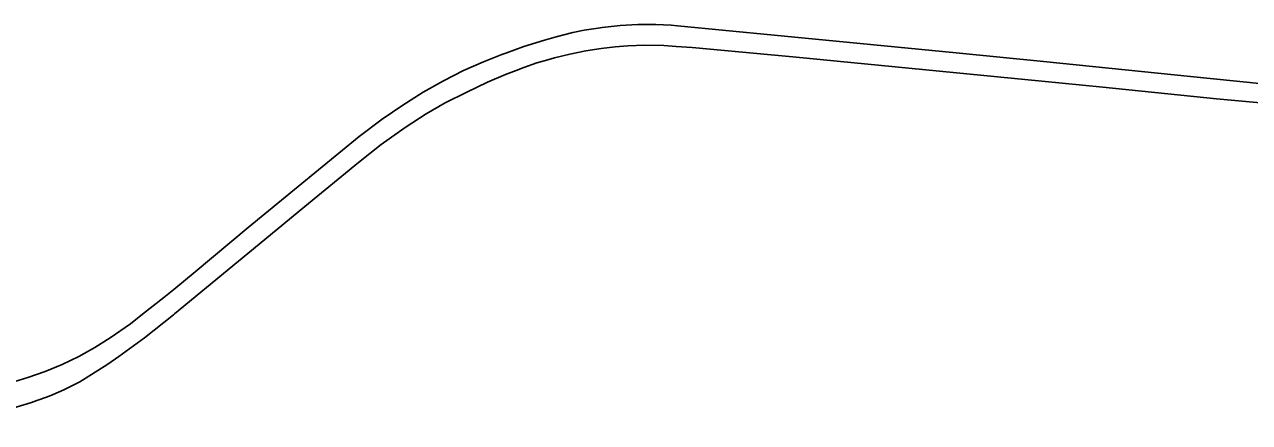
# Model space of a CAD drawing. Extents: x 0 to 34, y 0 to 22.
# Drawn here: x 6.876 to 6.9293, y 16.1165 to 16.1339 of the extents above; entities that cross this region are included whole.
import ezdxf

# ---------------------------------------------------------------- set-up
doc = ezdxf.new("R2010")
doc.units = 0
doc.layers.add('GM_X_State_Route', color=7, linetype='Continuous')
doc.layers.add('GM_X_US_Route', color=7, linetype='Continuous')

msp = doc.modelspace()

# ---------------------------------------------------------------- linework, layer by layer
at = {"layer": 'GM_X_State_Route'}
for p, q in [((6.909442, 16.132453), (6.920275, 16.131392)), ((6.878905, 16.118617), (6.879619, 16.119065))]:
    msp.add_line(p, q, dxfattribs=at)
for points in [[(6.899059, 16.132413), (6.89974, 16.132566), (6.900436, 16.132712), (6.901098, 16.132813), (6.901709, 16.132888), (6.902263, 16.13293), (6.903, 16.132955), (6.90382, 16.132947), (6.904358, 16.132906)], [(6.904358, 16.132906), (6.905052, 16.132855), (6.908503, 16.132544), (6.909442, 16.132453)], [(6.897398, 16.131861), (6.89773, 16.131983), (6.898292, 16.132184), (6.898769, 16.132327), (6.899059, 16.132413)], [(6.888192, 16.125929), (6.890535, 16.127854), (6.891515, 16.128633), (6.892562, 16.129378), (6.893475, 16.129965), (6.894313, 16.130442), (6.895243, 16.13092), (6.896156, 16.131355), (6.896935, 16.131682), (6.897398, 16.131861)], [(6.920275, 16.131392), (6.922936, 16.131129), (6.927879, 16.130618), (6.931874, 16.130258), (6.934446, 16.12999), (6.935054, 16.129926)], [(6.882528, 16.121262), (6.886707, 16.124704), (6.888192, 16.125929)], [(6.879619, 16.119065), (6.880098, 16.11941), (6.881212, 16.120214), (6.882477, 16.121219), (6.882528, 16.121262)], [(6.877246, 16.117756), (6.877711, 16.11795), (6.878405, 16.118303), (6.878905, 16.118617)], [(6.871353, 16.116531), (6.872391, 16.1166), (6.873432, 16.116725), (6.874206, 16.116851), (6.87497, 16.117024), (6.875479, 16.117156), (6.876292, 16.117407), (6.876525, 16.117488)], [(6.876525, 16.117488), (6.87699, 16.11765), (6.877246, 16.117756)]]:
    msp.add_lwpolyline(points, dxfattribs=at)
at = {"layer": 'GM_X_US_Route'}
for p, q in [((6.909442, 16.132453), (6.920275, 16.131392)), ((6.878905, 16.118617), (6.879619, 16.119065))]:
    msp.add_line(p, q, dxfattribs=at)
for points in [[(6.881132, 16.121242), (6.882063, 16.121975), (6.88249, 16.122323), (6.88342, 16.123088), (6.885734, 16.125027), (6.887914, 16.126813), (6.890569, 16.128976), (6.89157, 16.129733), (6.892466, 16.13035), (6.893353, 16.130907), (6.89424, 16.131411), (6.895109, 16.131855), (6.895979, 16.132229), (6.896771, 16.132551), (6.89694, 16.132612), (6.897736, 16.132898), (6.898628, 16.13318), (6.899143, 16.133323), (6.899858, 16.133507), (6.900363, 16.133609), (6.900965, 16.133706)], [(6.900965, 16.133706), (6.901137, 16.133733), (6.901917, 16.133817), (6.902699, 16.133859), (6.903483, 16.133859), (6.904146, 16.133829), (6.904421, 16.133805), (6.908633, 16.133394), (6.909533, 16.133308), (6.911325, 16.133135), (6.916556, 16.132624), (6.920354, 16.132243), (6.926751, 16.131597), (6.934053, 16.130861), (6.93514, 16.13074)], [(6.899059, 16.132413), (6.89974, 16.132566), (6.900436, 16.132712), (6.901098, 16.132813), (6.901709, 16.132888), (6.902263, 16.13293), (6.903, 16.132955), (6.90382, 16.132947), (6.904358, 16.132906)], [(6.904358, 16.132906), (6.905052, 16.132855), (6.908503, 16.132544), (6.909442, 16.132453)], [(6.897398, 16.131861), (6.89773, 16.131983), (6.898292, 16.132184), (6.898769, 16.132327), (6.899059, 16.132413)], [(6.888192, 16.125929), (6.890535, 16.127854), (6.891515, 16.128633), (6.892562, 16.129378), (6.893475, 16.129965), (6.894313, 16.130442), (6.895243, 16.13092), (6.896156, 16.131355), (6.896935, 16.131682), (6.897398, 16.131861)], [(6.920275, 16.131392), (6.922936, 16.131129), (6.927879, 16.130618), (6.931874, 16.130258), (6.934446, 16.12999), (6.935054, 16.129926)], [(6.882528, 16.121262), (6.886707, 16.124704), (6.888192, 16.125929)], [(6.874997, 16.118172), (6.875377, 16.118261), (6.876144, 16.118485), (6.876899, 16.118746), (6.877638, 16.119051), (6.878355, 16.119404), (6.879049, 16.119795), (6.879727, 16.120218), (6.880601, 16.120823), (6.881132, 16.121242)], [(6.879619, 16.119065), (6.880098, 16.11941), (6.881212, 16.120214), (6.882477, 16.121219), (6.882528, 16.121262)], [(6.877246, 16.117756), (6.877711, 16.11795), (6.878405, 16.118303), (6.878905, 16.118617)], [(6.871353, 16.116531), (6.872391, 16.1166), (6.873432, 16.116725), (6.874206, 16.116851), (6.87497, 16.117024), (6.875479, 16.117156), (6.876292, 16.117407), (6.876525, 16.117488)], [(6.876525, 16.117488), (6.87699, 16.11765), (6.877246, 16.117756)]]:
    msp.add_lwpolyline(points, dxfattribs=at)

doc.saveas('drawing.dxf')
